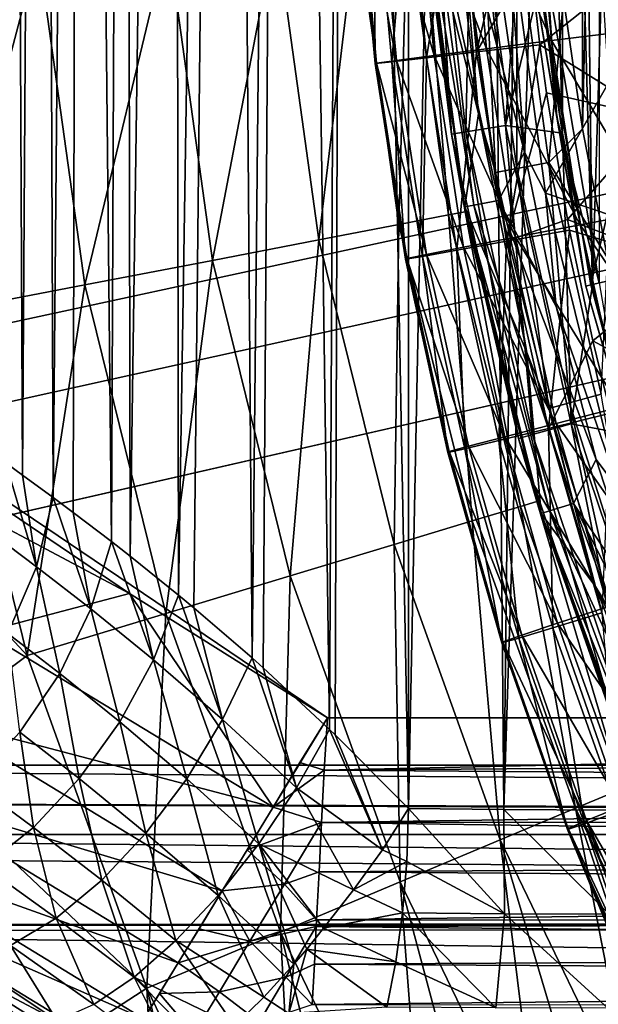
# Model space of a CAD drawing. Header units: metres. Extents: x -104 to 104, y -111 to 38.
# Tile 549 of 656: x -23.88 to -19.65, y -9.75 to -2.56. Entities that reach past the tile are written whole.
import ezdxf

# ---------------------------------------------------------------- set-up
doc = ezdxf.new("R2010")
doc.units = ezdxf.units.M
doc.layers.add('solid_509367_AD153', color=7, linetype='CONTINUOUS')

msp = doc.modelspace()

# ---------------------------------------------------------------- linework, layer by layer
at = {"layer": 'solid_509367_AD153'}
for points in [[(-88.5, -7.5, -19), (-88.5, 19.5, -19), (88.5, 19.5, -19)], [(-36.57795, -7.5, -19), (-88.5, -7.5, -19), (88.5, 19.5, -19)], [(-34.248123, -7.626659, -19), (-36.57795, -7.5, -19), (88.5, 19.5, -19)], [(-31.945723, -8.004942, -19), (-34.248123, -7.626659, -19), (88.5, 19.5, -19)], [(31.945723, -8.004942, -19), (-31.945723, -8.004942, -19), (88.5, 19.5, -19)], [(-23.070877, -6.477961, 10.52494), (-23.111254, 15.884025, 10.568163), (-22.752966, 15.897812, 10.217133)], [(-22.717472, -6.762389, 10.185985), (-23.070877, -6.477961, 10.52494), (-22.752966, 15.897812, 10.217133)], [(-22.717472, -6.762389, 10.185985), (-22.752966, 15.897812, 10.217133), (-22.362343, 15.91009, 9.90451)], [(-22.604792, -6.855972, 10.090922), (-22.717472, -6.762389, 10.185985), (-22.362343, 15.91009, 9.90451)], [(-22.180237, -7.221676, 9.779181), (-22.604792, -6.855972, 10.090922), (-22.362343, 15.91009, 9.90451)], [(-22.180237, -7.221676, 9.779181), (-22.362343, 15.91009, 9.90451), (-21.941257, 15.920791, 9.63181)], [(-22.098801, -7.294365, 9.726871), (-22.180237, -7.221676, 9.779181), (-21.941257, 15.920791, 9.63181)], [(-21.613369, -7.74512, 9.458018), (-22.098801, -7.294365, 9.726871), (-21.941257, 15.920791, 9.63181)], [(-21.613369, -7.74512, 9.458018), (-21.941257, 15.920791, 9.63181), (-21.495728, 15.92979, 9.403025)], [(-21.573515, -7.78354, 9.43897), (-21.613369, -7.74512, 9.458018), (-21.495728, 15.92979, 9.403025)], [(-21.573515, -7.78354, 9.43897), (-21.495728, 15.92979, 9.403025), (-21.036886, -8.322282, 9.22243)], [(-21.495728, 15.92979, 9.403025), (-21.032146, 15.936943, 9.220833), (-21.036886, -8.322282, 9.22243)], [(-20.553709, 15.942245, 9.085893), (-20.34156, -8.329322, 9.042112), (-21.036886, -8.322282, 9.22243)], [(-21.032146, 15.936943, 9.220833), (-20.553709, 15.942245, 9.085893), (-21.036886, -8.322282, 9.22243)], [(-20.553709, 15.942245, 9.085893), (-20.063984, 15.945636, 8.999094), (-20.34156, -8.329322, 9.042112)], [(-20.34156, -8.329322, 9.042112), (-19.56822, 15.947136, 8.961384), (-19.56822, -8.332496, 8.961384)], [(-20.063984, 15.945636, 8.999094), (-19.56822, 15.947136, 8.961384), (-20.34156, -8.329322, 9.042112)], [(-23.857706, -5.886053, 11.622939), (-23.979437, -5.797968, 11.869382), (-23.958652, 15.834658, 11.824799)], [(-23.857706, -5.886053, 11.622939), (-23.958652, 15.834658, 11.824799), (-23.718599, 15.852257, 11.376885)], [(-23.631729, -6.051128, 11.238081), (-23.857706, -5.886053, 11.622939), (-23.718599, 15.852257, 11.376885)], [(-23.631729, -6.051128, 11.238081), (-23.718599, 15.852257, 11.376885), (-23.434942, 15.868761, 10.956482)], [(-23.486361, -6.159342, 11.026175), (-23.631729, -6.051128, 11.238081), (-23.434942, 15.868761, 10.956482)], [(-23.206974, -6.371725, 10.674884), (-23.486361, -6.159342, 11.026175), (-23.434942, 15.868761, 10.956482)], [(-23.206974, -6.371725, 10.674884), (-23.434942, 15.868761, 10.956482), (-23.111254, 15.884025, 10.568163)], [(-23.070877, -6.477961, 10.52494), (-23.206974, -6.371725, 10.674884), (-23.111254, 15.884025, 10.568163)], [(-4.344064, -7.658508, -16.1), (-4.344064, 15.273149, -16.1), (-55.566704, 15.273149, -16.1)], [(-21.630114, -7.658508, -16.1), (-4.344064, -7.658508, -16.1), (-55.566704, 15.273149, -16.1)], [(-23.075869, -6.75054, -16.1), (-21.630114, -7.658508, -16.1), (-55.566704, 15.273149, -16.1)], [(-24.705273, -5.88503, -16.1), (-23.075869, -6.75054, -16.1), (-55.566704, 15.273149, -16.1)], [(-19.644814, -4.483551, 49), (-20.023224, -2.255651, 49), (-19.644808, 4.483575, 49)], [(-19.587948, 4.277839, 77.460159), (-19.770651, 3.335293, 77.455666), (-19.766888, -3.35756, 77.455757)], [(-19.587948, 4.277839, 77.460159), (-19.766888, -3.35756, 77.455757), (-19.583069, -4.300022, 77.460281)], [(-19.913609, 3.388417, 49), (-20.072016, 2.264266, 49), (-19.913618, -3.388357, 49)], [(-19.913609, 3.388417, 49), (-19.913618, -3.388357, 49), (-19.693108, -4.49608, 49)], [(-19.75, 0, 49), (-19.913609, 3.388417, 49), (-19.693108, -4.49608, 49)], [(-19.770651, 3.335293, 77.455666), (-19.905293, -2.40683, 77.452324), (-19.766888, -3.35756, 77.455757)], [(-20.072016, 2.264266, 49), (-20.072021, -2.264206, 49), (-19.913618, -3.388357, 49)], [(-19.624298, -2.219865, 49), (-19.75, 0, 49), (-19.693108, -4.49608, 49)], [(-20.862389, -1.131126, 48.599636), (-20.969202, -1.136917, 48.200001), (-20.723356, -3.397421, 48.200001)], [(-20.922247, -1.805432, 24), (-20.723356, -3.397421, 48.200001), (-20.969202, -1.136917, 48.200001)], [(-20.862389, -1.131126, 48.599636), (-20.617796, -3.380116, 48.599636), (-20.569788, -1.115262, 48.892818)], [(-20.862389, -1.131126, 48.599636), (-20.723356, -3.397421, 48.200001), (-20.617796, -3.380116, 48.599636)], [(-20.617796, -3.380116, 48.599636), (-20.328627, -3.332709, 48.892818), (-20.569788, -1.115262, 48.892818)], [(-20.569788, -1.115262, 48.892818), (-20.328627, -3.332709, 48.892818), (-20.167831, -1.131202, 49)], [(-20.328627, -3.332709, 48.892818), (-20.072021, -2.264206, 49), (-20.167831, -1.131202, 49)], [(-19.954334, -3.271347, 49.029289), (-20.122671, -2.267282, 49.099998), (-20.191055, -1.094727, 49.029289)], [(-19.954334, -3.271347, 49.029289), (-20.191055, -1.094727, 49.029289), (-20.023224, -2.255651, 49)], [(-20.116577, -1.357574, 12.246536), (-20.594114, -1.387502, 12.58243), (-19.991739, -2.713578, 12.243576)], [(-19.574224, -1.323851, 12.030945), (-20.116577, -1.357574, 12.246536), (-19.45223, -2.646161, 12.02783)], [(-20.116577, -1.357574, 12.246536), (-19.991739, -2.713578, 12.243576), (-19.45223, -2.646161, 12.02783)], [(-21.415043, -1.44141, 14.686171), (-21.291542, -1.434731, 15.257542), (-21.281637, -2.881001, 14.685064)], [(-21.255266, -1.429724, 13.536085), (-21.402727, -1.43971, 14.101698), (-21.123785, -2.857753, 13.534218)], [(-21.291542, -1.434731, 15.257542), (-21.038979, -1.420038, 15.784569), (-21.1581, -2.867575, 15.256657)], [(-21.291542, -1.434731, 15.257542), (-21.1581, -2.867575, 15.256657), (-21.281637, -2.881001, 14.685064)], [(-20.980724, -1.411998, 13.02026), (-21.255266, -1.429724, 13.536085), (-20.851036, -2.822352, 13.017967)], [(-21.255266, -1.429724, 13.536085), (-21.123785, -2.857753, 13.534218), (-20.851036, -2.822352, 13.017967)], [(-21.038979, -1.420038, 15.784569), (-20.906139, -2.838123, 15.783731), (-21.1581, -2.867575, 15.256657)], [(-21.038979, -1.420038, 15.784569), (-20.67116, -1.398134, 16.238432), (-20.906139, -2.838123, 15.783731)], [(-20.594114, -1.387502, 12.58243), (-20.980724, -1.411998, 13.02026), (-20.466673, -2.773401, 12.579757)], [(-20.980724, -1.411998, 13.02026), (-20.851036, -2.822352, 13.017967), (-20.466673, -2.773401, 12.579757)], [(-20.67116, -1.398134, 16.238432), (-20.539547, -2.794257, 16.237432), (-20.906139, -2.838123, 15.783731)], [(-20.67116, -1.398134, 16.238432), (-20.208305, -1.37543, 16.594059), (-20.539547, -2.794257, 16.237432)], [(-20.594114, -1.387502, 12.58243), (-20.466673, -2.773401, 12.579757), (-19.991739, -2.713578, 12.243576)], [(-20.539547, -2.794257, 16.237432), (-20.208305, -1.37543, 16.594059), (-20.147728, -2.123037, 16.593571)], [(-21.402727, -1.43971, 14.101698), (-21.415043, -1.44141, 14.686171), (-21.269987, -2.877666, 14.100245)], [(-21.415043, -1.44141, 14.686171), (-21.281637, -2.881001, 14.685064), (-21.269987, -2.877666, 14.100245)], [(-21.402727, -1.43971, 14.101698), (-21.269987, -2.877666, 14.100245), (-21.123785, -2.857753, 13.534218)], [(-20.526861, -3.244713, 76.711601), (-20.729345, -1.475187, 76.706741), (-20.931343, -1.641348, 52.204365)], [(-20.640305, -1.924561, 76.97538), (-20.729345, -1.475187, 76.706741), (-20.526861, -3.244713, 76.711601)], [(-20.866152, -1.636235, 51.952751), (-20.560663, -3.915697, 51.952751), (-20.931343, -1.641348, 52.204365)], [(-20.526861, -3.244713, 76.711601), (-20.931343, -1.641348, 52.204365), (-20.624901, -3.927932, 52.204365)], [(-20.560663, -3.915697, 51.952751), (-20.624901, -3.927932, 52.204365), (-20.931343, -1.641348, 52.204365)], [(-20.380569, -3.881399, 51.767715), (-20.866152, -1.636235, 51.952751), (-20.683382, -1.621903, 51.767715)], [(-20.380569, -3.881399, 51.767715), (-20.560663, -3.915697, 51.952751), (-20.866152, -1.636235, 51.952751)], [(-20.683382, -1.621903, 51.767715), (-20.3559, -2.386328, 51.700001), (-20.189465, -3.528595, 51.700001)], [(-20.380569, -3.881399, 51.767715), (-20.683382, -1.621903, 51.767715), (-20.189465, -3.528595, 51.700001)], [(-20.189465, -3.528595, 51.700001), (-20.3559, -2.386328, 51.700001), (-20.336805, -1.602784, 51.700001)], [(-20.189465, -3.528595, 51.700001), (-20.336805, -1.602784, 51.700001), (-20.037683, -3.82738, 51.700001)], [(-19.079275, -2.149718, 56.178459), (-20.037683, -3.82738, 51.700001), (-20.336805, -1.602784, 51.700001)], [(-21.413631, -1.847837, 21.834625), (-22.00696, -1.899037, 20.885183), (-21.691771, -4.168898, 20.885183)], [(-21.106939, -4.056499, 21.834625), (-21.413631, -1.847837, 21.834625), (-21.691771, -4.168898, 20.885183)], [(-21.045902, -1.816104, 22.892866), (-21.413631, -1.847837, 21.834625), (-21.106939, -4.056499, 21.834625)], [(-20.744478, -3.986837, 22.892866), (-21.045902, -1.816104, 22.892866), (-21.106939, -4.056499, 21.834625)], [(-20.744478, -3.986837, 22.892866), (-20.922247, -1.805432, 24), (-21.045902, -1.816104, 22.892866)], [(-20.922247, -1.805432, 24), (-20.622593, -3.963411, 24), (-20.723356, -3.397421, 48.200001)], [(-20.744478, -3.986837, 22.892866), (-20.622593, -3.963411, 24), (-20.922247, -1.805432, 24)], [(-22.00696, -1.899037, 20.885183), (-22.79608, -1.967132, 20.092241), (-22.469589, -4.318385, 20.092241)], [(-21.691771, -4.168898, 20.885183), (-22.00696, -1.899037, 20.885183), (-22.469589, -4.318385, 20.092241)], [(-20.48387, -1.909396, 77.220657), (-20.640305, -1.924561, 76.97538), (-20.40107, -3.676133, 76.981514)], [(-20.40107, -3.676133, 76.981514), (-20.640305, -1.924561, 76.97538), (-20.526861, -3.244713, 76.711601)], [(-20.246168, -1.886831, 77.387558), (-20.48387, -1.909396, 77.220657), (-20.246449, -3.647165, 77.226707)], [(-20.246449, -3.647165, 77.226707), (-20.48387, -1.909396, 77.220657), (-20.40107, -3.676133, 76.981514)], [(-20.011499, -3.604064, 77.393463), (-20.246168, -1.886831, 77.387558), (-20.246449, -3.647165, 77.226707)], [(-20.011499, -3.604064, 77.393463), (-19.905293, -2.40683, 77.452324), (-20.246168, -1.886831, 77.387558)], [(-22.79608, -1.967132, 20.092241), (-23.741341, -2.048701, 19.495642), (-23.401312, -4.497449, 19.495642)], [(-22.469589, -4.318385, 20.092241), (-22.79608, -1.967132, 20.092241), (-23.401312, -4.497449, 19.495642)], [(-23.741341, -2.048701, 19.495642), (-24.795248, -2.139644, 19.12536), (-24.440126, -4.697095, 19.12536)], [(-23.401312, -4.497449, 19.495642), (-23.741341, -2.048701, 19.495642), (-24.440126, -4.697095, 19.12536)], [(-20.539547, -2.794257, 16.237432), (-20.147728, -2.123037, 16.593571), (-20.07761, -2.744712, 16.592897)], [(-20.07761, -2.744712, 16.592897), (-20.147728, -2.123037, 16.593571), (-19.377001, -2.186739, 17.106936)], [(-18.718616, -4.272402, 56.178459), (-20.037683, -3.82738, 51.700001), (-19.079275, -2.149718, 56.178459)], [(-19.157816, -2.158567, 51.388874), (-20.084362, -2.26298, 49.432518), (-19.704702, -4.497482, 49.432518)], [(-20.07761, -2.744712, 16.592897), (-19.377001, -2.186739, 17.106936), (-19.223177, -3.274055, 17.11191)], [(-18.795671, -4.289989, 51.388874), (-19.157816, -2.158567, 51.388874), (-19.704702, -4.497482, 49.432518)], [(-19.624298, -2.219865, 49), (-19.693108, -4.49608, 49), (-19.408934, -5.595186, 49)], [(-20.328627, -3.332709, 48.892818), (-19.913618, -3.388357, 49), (-20.072021, -2.264206, 49)], [(-19.742289, -4.506057, 49.239994), (-20.084362, -2.26298, 49.432518), (-20.122671, -2.267293, 49.239994)], [(-20.122671, -2.267293, 49.239994), (-20.122671, -2.267282, 49.099998), (-19.742289, -4.506052, 49.099998)], [(-19.954334, -3.271347, 49.029289), (-19.742289, -4.506052, 49.099998), (-20.122671, -2.267282, 49.099998)], [(-19.742289, -4.506057, 49.239994), (-20.122671, -2.267293, 49.239994), (-19.742289, -4.506052, 49.099998)], [(-19.742289, -4.506057, 49.239994), (-19.704702, -4.497482, 49.432518), (-20.084362, -2.26298, 49.432518)], [(-19.954334, -3.271347, 49.029289), (-20.023224, -2.255651, 49), (-19.644814, -4.483551, 49)], [(-20.011499, -3.604064, 77.393463), (-19.766888, -3.35756, 77.455757), (-19.905293, -2.40683, 77.452324)], [(-19.45223, -2.646161, 12.02783), (-19.991739, -2.713578, 12.243576), (-19.249357, -3.958409, 12.022651)], [(-19.991739, -2.713578, 12.243576), (-20.466673, -2.773401, 12.579757), (-19.784138, -4.05929, 12.238659)], [(-19.991739, -2.713578, 12.243576), (-19.784138, -4.05929, 12.238659), (-19.249357, -3.958409, 12.022651)], [(-20.906139, -2.838123, 15.783731), (-20.539547, -2.794257, 16.237432), (-20.685259, -4.244822, 15.782376)], [(-20.466673, -2.773401, 12.579757), (-20.851036, -2.822352, 13.017967), (-20.254751, -4.148784, 12.575321)], [(-20.539547, -2.794257, 16.237432), (-20.320705, -4.178988, 16.235802), (-20.685259, -4.244822, 15.782376)], [(-20.539547, -2.794257, 16.237432), (-20.07761, -2.744712, 16.592897), (-20.320705, -4.178988, 16.235802)], [(-20.466673, -2.773401, 12.579757), (-20.254751, -4.148784, 12.575321), (-19.784138, -4.05929, 12.238659)], [(-20.320705, -4.178988, 16.235802), (-20.07761, -2.744712, 16.592897), (-20.030315, -3.094103, 16.592384)], [(-20.030315, -3.094103, 16.592384), (-20.07761, -2.744712, 16.592897), (-19.223177, -3.274055, 17.11191)], [(-21.281637, -2.881001, 14.685064), (-21.1581, -2.867575, 15.256657), (-21.059809, -4.309365, 14.683264)], [(-21.123785, -2.857753, 13.534218), (-21.269987, -2.877666, 14.100245), (-20.905149, -4.274864, 13.531139)], [(-21.1581, -2.867575, 15.256657), (-20.906139, -2.838123, 15.783731), (-20.936214, -4.28909, 15.255226)], [(-21.1581, -2.867575, 15.256657), (-20.936214, -4.28909, 15.255226), (-21.059809, -4.309365, 14.683264)], [(-20.851036, -2.822352, 13.017967), (-21.123785, -2.857753, 13.534218), (-20.63538, -4.22198, 13.014173)], [(-21.123785, -2.857753, 13.534218), (-20.905149, -4.274864, 13.531139), (-20.63538, -4.22198, 13.014173)], [(-20.906139, -2.838123, 15.783731), (-20.685259, -4.244822, 15.782376), (-20.936214, -4.28909, 15.255226)], [(-20.851036, -2.822352, 13.017967), (-20.63538, -4.22198, 13.014173), (-20.254751, -4.148784, 12.575321)], [(-21.269987, -2.877666, 14.100245), (-21.281637, -2.881001, 14.685064), (-21.049259, -4.304535, 14.097865)], [(-21.281637, -2.881001, 14.685064), (-21.059809, -4.309365, 14.683264), (-21.049259, -4.304535, 14.097865)], [(-21.269987, -2.877666, 14.100245), (-21.049259, -4.304535, 14.097865), (-20.905149, -4.274864, 13.531139)], [(-20.320705, -4.178988, 16.235802), (-20.030315, -3.094103, 16.592384), (-19.876997, -4.01929, 16.590757)], [(-19.876997, -4.01929, 16.590757), (-20.030315, -3.094103, 16.592384), (-19.223177, -3.274055, 17.11191)], [(-20.173582, -4.990362, 76.719963), (-20.526861, -3.244713, 76.711601), (-20.624901, -3.927932, 52.204365)], [(-20.40107, -3.676133, 76.981514), (-20.526861, -3.244713, 76.711601), (-20.173582, -4.990362, 76.719963)], [(-19.483665, -5.409613, 49.029289), (-19.742289, -4.506052, 49.099998), (-19.954334, -3.271347, 49.029289)], [(-19.483665, -5.409613, 49.029289), (-19.954334, -3.271347, 49.029289), (-19.644814, -4.483551, 49)], [(-19.876997, -4.01929, 16.590757), (-19.223177, -3.274055, 17.11191), (-19.007874, -4.353249, 17.118881)], [(-20.617796, -3.380116, 48.599636), (-20.131479, -5.589478, 48.599636), (-20.328627, -3.332709, 48.892818)], [(-20.328627, -3.332709, 48.892818), (-19.849131, -5.511084, 48.892818), (-19.913618, -3.388357, 49)], [(-20.131479, -5.589478, 48.599636), (-19.849131, -5.511084, 48.892818), (-20.328627, -3.332709, 48.892818)], [(-20.011499, -3.604064, 77.393463), (-19.583069, -4.300022, 77.460281), (-19.766888, -3.35756, 77.455757)], [(-20.617796, -3.380116, 48.599636), (-20.723356, -3.397421, 48.200001), (-20.23455, -5.618094, 48.200001)], [(-20.622593, -3.963411, 24), (-20.23455, -5.618094, 48.200001), (-20.723356, -3.397421, 48.200001)], [(-20.617796, -3.380116, 48.599636), (-20.23455, -5.618094, 48.200001), (-20.131479, -5.589478, 48.599636)], [(-19.849131, -5.511084, 48.892818), (-19.693108, -4.49608, 49), (-19.913618, -3.388357, 49)], [(-20.380569, -3.881399, 51.767715), (-20.189465, -3.528595, 51.700001), (-19.959784, -4.655471, 51.700001)], [(-19.959784, -4.655471, 51.700001), (-20.189465, -3.528595, 51.700001), (-20.037683, -3.82738, 51.700001)], [(-20.246449, -3.647165, 77.226707), (-20.40107, -3.676133, 76.981514), (-20.013346, -5.400907, 76.991302)], [(-20.011499, -3.604064, 77.393463), (-20.246449, -3.647165, 77.226707), (-19.861664, -5.358349, 77.236351)], [(-19.861664, -5.358349, 77.236351), (-20.246449, -3.647165, 77.226707), (-20.013346, -5.400907, 76.991302)], [(-19.631182, -5.295028, 77.402885), (-19.583069, -4.300022, 77.460281), (-20.011499, -3.604064, 77.393463)], [(-19.631182, -5.295028, 77.402885), (-20.011499, -3.604064, 77.393463), (-19.861664, -5.358349, 77.236351)], [(-20.013346, -5.400907, 76.991302), (-20.40107, -3.676133, 76.981514), (-20.173582, -4.990362, 76.719963)], [(-19.831682, -6.094031, 51.767715), (-20.560663, -3.915697, 51.952751), (-20.380569, -3.881399, 51.767715)], [(-20.380569, -3.881399, 51.767715), (-19.959784, -4.655471, 51.700001), (-19.665871, -5.771538, 51.700001)], [(-19.831682, -6.094031, 51.767715), (-20.380569, -3.881399, 51.767715), (-19.665871, -5.771538, 51.700001)], [(-19.959784, -4.655471, 51.700001), (-20.037683, -3.82738, 51.700001), (-19.496614, -6.002427, 51.700001)], [(-18.718616, -4.272402, 56.178459), (-19.496614, -6.002427, 51.700001), (-20.037683, -3.82738, 51.700001)], [(-20.560663, -3.915697, 51.952751), (-20.006927, -6.147881, 51.952751), (-20.624901, -3.927932, 52.204365)], [(-20.173582, -4.990362, 76.719963), (-20.624901, -3.927932, 52.204365), (-20.069433, -6.167089, 52.204365)], [(-20.006927, -6.147881, 51.952751), (-20.069433, -6.167089, 52.204365), (-20.624901, -3.927932, 52.204365)], [(-19.831682, -6.094031, 51.767715), (-20.006927, -6.147881, 51.952751), (-20.560663, -3.915697, 51.952751)], [(-20.744478, -3.986837, 22.892866), (-21.106939, -4.056499, 21.834625), (-20.573065, -6.2215, 21.834625)], [(-20.219772, -6.114659, 22.892866), (-20.622593, -3.963411, 24), (-20.744478, -3.986837, 22.892866)], [(-20.219772, -6.114659, 22.892866), (-20.744478, -3.986837, 22.892866), (-20.573065, -6.2215, 21.834625)], [(-20.622593, -3.963411, 24), (-20.100971, -6.078731, 24), (-20.23455, -5.618094, 48.200001)], [(-20.219772, -6.114659, 22.892866), (-20.100971, -6.078731, 24), (-20.622593, -3.963411, 24)], [(-20.320705, -4.178988, 16.235802), (-19.876997, -4.01929, 16.590757), (-19.862253, -4.09687, 16.590614)], [(-19.862253, -4.09687, 16.590614), (-19.876997, -4.01929, 16.590757), (-19.007874, -4.353249, 17.118881)], [(-19.249357, -3.958409, 12.022651), (-19.784138, -4.05929, 12.238659), (-18.96648, -5.255915, 12.015435)], [(-21.106939, -4.056499, 21.834625), (-21.691771, -4.168898, 20.885183), (-21.143105, -6.393886, 20.885183)], [(-20.573065, -6.2215, 21.834625), (-21.106939, -4.056499, 21.834625), (-21.143105, -6.393886, 20.885183)], [(-20.320705, -4.178988, 16.235802), (-19.862253, -4.09687, 16.590614), (-20.015551, -5.546979, 16.233665)], [(-19.784138, -4.05929, 12.238659), (-20.254751, -4.148784, 12.575321), (-19.494684, -5.389927, 12.231824)], [(-20.015551, -5.546979, 16.233665), (-19.862253, -4.09687, 16.590614), (-19.691044, -4.906126, 16.588865)], [(-19.691044, -4.906126, 16.588865), (-19.862253, -4.09687, 16.590614), (-19.007874, -4.353249, 17.118881)], [(-19.784138, -4.05929, 12.238659), (-19.494684, -5.389927, 12.231824), (-18.96648, -5.255915, 12.015435)], [(-21.691771, -4.168898, 20.885183), (-22.469589, -4.318385, 20.092241), (-21.901249, -6.623156, 20.092241)], [(-21.143105, -6.393886, 20.885183), (-21.691771, -4.168898, 20.885183), (-21.901249, -6.623156, 20.092241)], [(-20.254751, -4.148784, 12.575321), (-20.63538, -4.22198, 13.014173), (-19.95928, -5.508767, 12.569182)], [(-20.254751, -4.148784, 12.575321), (-19.95928, -5.508767, 12.569182), (-19.494684, -5.389927, 12.231824)], [(-20.63538, -4.22198, 13.014173), (-20.905149, -4.274864, 13.531139), (-20.334713, -5.605899, 13.008954)], [(-20.685259, -4.244822, 15.782376), (-20.320705, -4.178988, 16.235802), (-20.377274, -5.634801, 15.780645)], [(-20.63538, -4.22198, 13.014173), (-20.334713, -5.605899, 13.008954), (-19.95928, -5.508767, 12.569182)], [(-20.320705, -4.178988, 16.235802), (-20.015551, -5.546979, 16.233665), (-20.377274, -5.634801, 15.780645)], [(-21.059809, -4.309365, 14.683264), (-20.936214, -4.28909, 15.255226), (-20.750526, -5.721266, 14.680904)], [(-21.049259, -4.304535, 14.097865), (-21.059809, -4.309365, 14.683264), (-20.741524, -5.715153, 14.094675)], [(-21.059809, -4.309365, 14.683264), (-20.750526, -5.721266, 14.680904), (-20.741524, -5.715153, 14.094675)], [(-20.905149, -4.274864, 13.531139), (-21.049259, -4.304535, 14.097865), (-20.60033, -5.675979, 13.526949)], [(-21.049259, -4.304535, 14.097865), (-20.741524, -5.715153, 14.094675), (-20.60033, -5.675979, 13.526949)], [(-20.936214, -4.28909, 15.255226), (-20.685259, -4.244822, 15.782376), (-20.626841, -5.693982, 15.253391)], [(-20.936214, -4.28909, 15.255226), (-20.626841, -5.693982, 15.253391), (-20.750526, -5.721266, 14.680904)], [(-20.905149, -4.274864, 13.531139), (-20.60033, -5.675979, 13.526949), (-20.334713, -5.605899, 13.008954)], [(-20.685259, -4.244822, 15.782376), (-20.377274, -5.634801, 15.780645), (-20.626841, -5.693982, 15.253391)], [(-18.795671, -4.289989, 51.388874), (-19.704702, -4.497482, 49.432518), (-19.077244, -6.675433, 49.432518)], [(-22.469589, -4.318385, 20.092241), (-23.401312, -4.497449, 19.495642), (-22.809404, -6.89779, 19.495642)], [(-21.901249, -6.623156, 20.092241), (-22.469589, -4.318385, 20.092241), (-22.809404, -6.89779, 19.495642)], [(-19.691044, -4.906126, 16.588865), (-19.007874, -4.353249, 17.118881), (-18.730906, -5.422472, 17.127909)], [(-23.401312, -4.497449, 19.495642), (-24.440126, -4.697095, 19.12536), (-23.821943, -7.20399, 19.12536)], [(-22.809404, -6.89779, 19.495642), (-23.401312, -4.497449, 19.495642), (-23.821943, -7.20399, 19.12536)], [(-19.849131, -5.511084, 48.892818), (-19.408934, -5.595186, 49), (-19.693108, -4.49608, 49)], [(-19.113634, -6.688163, 49.239994), (-19.704702, -4.497482, 49.432518), (-19.742289, -4.506057, 49.239994)], [(-19.742289, -4.506057, 49.239994), (-19.742289, -4.506052, 49.099998), (-19.113636, -6.688156, 49.099998)], [(-19.483665, -5.409613, 49.029289), (-19.113636, -6.688156, 49.099998), (-19.742289, -4.506052, 49.099998)], [(-19.113634, -6.688163, 49.239994), (-19.742289, -4.506057, 49.239994), (-19.113636, -6.688156, 49.099998)], [(-19.113634, -6.688163, 49.239994), (-19.077244, -6.675433, 49.432518), (-19.704702, -4.497482, 49.432518)], [(-19.665871, -5.771538, 51.700001), (-19.959784, -4.655471, 51.700001), (-19.496614, -6.002427, 51.700001)], [(-23.821943, -7.20399, 19.12536), (-24.440126, -4.697095, 19.12536), (-25.414297, -5.484738, 19)], [(-20.015551, -5.546979, 16.233665), (-19.691044, -4.906126, 16.588865), (-19.562, -5.433998, 16.58749)], [(-19.562, -5.433998, 16.58749), (-19.691044, -4.906126, 16.588865), (-18.730906, -5.422472, 17.127909)], [(-19.67211, -6.699329, 76.731583), (-20.173582, -4.990362, 76.719963), (-20.069433, -6.167089, 52.204365)], [(-20.013346, -5.400907, 76.991302), (-20.173582, -4.990362, 76.719963), (-19.67211, -6.699329, 76.731583)], [(-19.631182, -5.295028, 77.402885), (-19.861664, -5.358349, 77.236351), (-19.332335, -7.030481, 77.249313)], [(-19.861664, -5.358349, 77.236351), (-20.013346, -5.400907, 76.991302), (-19.479975, -7.086318, 77.004463)], [(-19.494684, -5.389927, 12.231824), (-19.95928, -5.508767, 12.569182), (-19.124559, -6.700563, 12.223075)], [(-19.332335, -7.030481, 77.249313), (-19.861664, -5.358349, 77.236351), (-19.479975, -7.086318, 77.004463)], [(-20.015551, -5.546979, 16.233665), (-19.562, -5.433998, 16.58749), (-19.625727, -6.89284, 16.230835)], [(-19.479975, -7.086318, 77.004463), (-20.013346, -5.400907, 76.991302), (-19.67211, -6.699329, 76.731583)], [(-23.821943, -7.20399, 19.12536), (-25.414297, -5.484738, 19), (-24.766029, -7.913502, 19)], [(-19.95928, -5.508767, 12.569182), (-20.334713, -5.605899, 13.008954), (-19.581461, -6.848316, 12.561313)], [(-20.131479, -5.589478, 48.599636), (-19.409138, -7.733307, 48.599636), (-19.849131, -5.511084, 48.892818)], [(-19.95928, -5.508767, 12.569182), (-19.581461, -6.848316, 12.561313), (-19.124559, -6.700563, 12.223075)], [(-19.849131, -5.511084, 48.892818), (-19.136921, -7.624846, 48.892818), (-19.408934, -5.595186, 49)], [(-19.409138, -7.733307, 48.599636), (-19.136921, -7.624846, 48.892818), (-19.849131, -5.511084, 48.892818)], [(-20.334713, -5.605899, 13.008954), (-20.60033, -5.675979, 13.526949), (-19.95026, -6.968973, 13.002249)], [(-20.377274, -5.634801, 15.780645), (-20.015551, -5.546979, 16.233665), (-19.983747, -7.002657, 15.778335)], [(-20.334713, -5.605899, 13.008954), (-19.95026, -6.968973, 13.002249), (-19.581461, -6.848316, 12.561313)], [(-20.131479, -5.589478, 48.599636), (-20.23455, -5.618094, 48.200001), (-19.508512, -7.7729, 48.200001)], [(-20.131479, -5.589478, 48.599636), (-19.508512, -7.7729, 48.200001), (-19.409138, -7.733307, 48.599636)], [(-20.015551, -5.546979, 16.233665), (-19.625727, -6.89284, 16.230835), (-19.983747, -7.002657, 15.778335)], [(-20.60033, -5.675979, 13.526949), (-20.741524, -5.715153, 14.094675), (-20.210596, -7.055873, 13.521544)], [(-20.626841, -5.693982, 15.253391), (-20.377274, -5.634801, 15.780645), (-20.231459, -7.076858, 15.250957)], [(-20.60033, -5.675979, 13.526949), (-20.210596, -7.055873, 13.521544), (-19.95026, -6.968973, 13.002249)], [(-20.377274, -5.634801, 15.780645), (-19.983747, -7.002657, 15.778335), (-20.231459, -7.076858, 15.250957)], [(-20.100971, -6.078731, 24), (-19.508512, -7.7729, 48.200001), (-20.23455, -5.618094, 48.200001)], [(-20.750526, -5.721266, 14.680904), (-20.626841, -5.693982, 15.253391), (-20.355186, -7.111347, 14.677811)], [(-20.741524, -5.715153, 14.094675), (-20.750526, -5.721266, 14.680904), (-20.348103, -7.104221, 14.090533)], [(-20.750526, -5.721266, 14.680904), (-20.355186, -7.111347, 14.677811), (-20.348103, -7.104221, 14.090533)], [(-20.741524, -5.715153, 14.094675), (-20.348103, -7.104221, 14.090533), (-20.210596, -7.055873, 13.521544)], [(-20.626841, -5.693982, 15.253391), (-20.231459, -7.076858, 15.250957), (-20.355186, -7.111347, 14.677811)], [(-23.753975, -6.557471, 11.324159), (-24.074806, -6.316183, 11.941366), (-23.979437, -5.797968, 11.869382)], [(-23.753975, -6.557471, 11.324159), (-23.979437, -5.797968, 11.869382), (-23.857706, -5.886053, 11.622939)], [(-19.831682, -6.094031, 51.767715), (-19.665871, -5.771538, 51.700001), (-19.310133, -6.86921, 51.700001)], [(-19.310133, -6.86921, 51.700001), (-19.665871, -5.771538, 51.700001), (-19.496614, -6.002427, 51.700001)], [(-24.139965, -7.030877, -16.001923), (-23.075869, -6.75054, -16.1), (-24.705273, -5.88503, -16.1)], [(-23.753975, -6.557471, 11.324159), (-23.857706, -5.886053, 11.622939), (-23.631729, -6.051128, 11.238081)], [(-23.358246, -6.863857, 10.765335), (-23.753975, -6.557471, 11.324159), (-23.631729, -6.051128, 11.238081)], [(-23.358246, -6.863857, 10.765335), (-23.631729, -6.051128, 11.238081), (-23.486361, -6.159342, 11.026175)], [(-19.477432, -8.176666, 22.892866), (-20.100971, -6.078731, 24), (-20.219772, -6.114659, 22.892866)], [(-20.100971, -6.078731, 24), (-19.362993, -8.128622, 24), (-19.508512, -7.7729, 48.200001)], [(-19.477432, -8.176666, 22.892866), (-19.362993, -8.128622, 24), (-20.100971, -6.078731, 24)], [(-19.04335, -8.233084, 51.767715), (-20.006927, -6.147881, 51.952751), (-19.831682, -6.094031, 51.767715)], [(-19.831682, -6.094031, 51.767715), (-19.310133, -6.86921, 51.700001), (-18.89435, -7.941538, 51.700001)], [(-19.04335, -8.233084, 51.767715), (-19.831682, -6.094031, 51.767715), (-18.89435, -7.941538, 51.700001)], [(-23.358246, -6.863857, 10.765335), (-23.486361, -6.159342, 11.026175), (-23.206974, -6.371725, 10.674884)], [(-20.219772, -6.114659, 22.892866), (-20.573065, -6.2215, 21.834625), (-19.817755, -8.319536, 21.834625)], [(-19.477432, -8.176666, 22.892866), (-20.219772, -6.114659, 22.892866), (-19.817755, -8.319536, 21.834625)], [(-20.006927, -6.147881, 51.952751), (-19.211628, -8.305836, 51.952751), (-20.069433, -6.167089, 52.204365)], [(-19.67211, -6.699329, 76.731583), (-20.069433, -6.167089, 52.204365), (-19.27165, -8.331786, 52.204365)], [(-19.211628, -8.305836, 51.952751), (-19.27165, -8.331786, 52.204365), (-20.069433, -6.167089, 52.204365)], [(-19.04335, -8.233084, 51.767715), (-19.211628, -8.305836, 51.952751), (-20.006927, -6.147881, 51.952751)], [(-20.573065, -6.2215, 21.834625), (-21.143105, -6.393886, 20.885183), (-20.366865, -8.550055, 20.885183)], [(-19.817755, -8.319536, 21.834625), (-20.573065, -6.2215, 21.834625), (-20.366865, -8.550055, 20.885183)], [(-23.753975, -6.557471, 11.324159), (-23.962797, -7.04216, 11.343276), (-24.074806, -6.316183, 11.941366)], [(-22.900429, -7.23595, 10.274634), (-23.358246, -6.863857, 10.765335), (-23.206974, -6.371725, 10.674884)], [(-22.900429, -7.23595, 10.274634), (-23.206974, -6.371725, 10.674884), (-23.070877, -6.477961, 10.52494)], [(-21.143105, -6.393886, 20.885183), (-21.901249, -6.623156, 20.092241), (-21.097176, -8.85664, 20.092241)], [(-20.366865, -8.550055, 20.885183), (-21.143105, -6.393886, 20.885183), (-21.097176, -8.85664, 20.092241)], [(-22.900429, -7.23595, 10.274634), (-23.070877, -6.477961, 10.52494), (-22.717472, -6.762389, 10.185985)], [(-23.584795, -7.334773, 10.779409), (-23.962797, -7.04216, 11.343276), (-23.753975, -6.557471, 11.324159)], [(-23.358246, -6.863857, 10.765335), (-23.584795, -7.334773, 10.779409), (-23.753975, -6.557471, 11.324159)], [(-21.901249, -6.623156, 20.092241), (-22.809404, -6.89779, 19.495642), (-21.971989, -9.223887, 19.495642)], [(-21.097176, -8.85664, 20.092241), (-21.901249, -6.623156, 20.092241), (-21.971989, -9.223887, 19.495642)], [(-24.139965, -7.030877, -16.001923), (-22.026571, -8.310719, -16.001925), (-23.075869, -6.75054, -16.1)], [(-22.026571, -8.310719, -16.001925), (-21.630114, -7.658508, -16.1), (-23.075869, -6.75054, -16.1)], [(-19.02602, -8.359318, 76.746117), (-19.67211, -6.699329, 76.731583), (-19.27165, -8.331786, 52.204365)], [(-19.479975, -7.086318, 77.004463), (-19.67211, -6.699329, 76.731583), (-19.02602, -8.359318, 76.746117)], [(-22.394678, -7.67256, 9.858733), (-22.900429, -7.23595, 10.274634), (-22.717472, -6.762389, 10.185985)], [(-22.394678, -7.67256, 9.858733), (-22.717472, -6.762389, 10.185985), (-22.604792, -6.855972, 10.090922)], [(-22.809404, -6.89779, 19.495642), (-23.821943, -7.20399, 19.12536), (-22.947355, -9.633347, 19.12536)], [(-23.14534, -7.689353, 10.279371), (-23.584795, -7.334773, 10.779409), (-23.358246, -6.863857, 10.765335)], [(-22.900429, -7.23595, 10.274634), (-23.14534, -7.689353, 10.279371), (-23.358246, -6.863857, 10.765335)], [(-21.971989, -9.223887, 19.495642), (-22.809404, -6.89779, 19.495642), (-22.947355, -9.633347, 19.12536)], [(-22.394678, -7.67256, 9.858733), (-22.604792, -6.855972, 10.090922), (-22.180237, -7.221676, 9.779181)], [(-19.983747, -7.002657, 15.778335), (-19.625727, -6.89284, 16.230835), (-19.506235, -8.343216, 15.77573)], [(-19.581461, -6.848316, 12.561313), (-19.95026, -6.968973, 13.002249), (-19.122885, -8.162719, 12.551821)], [(-19.95026, -6.968973, 13.002249), (-20.210596, -7.055873, 13.521544), (-19.48365, -8.306396, 12.994209)], [(-19.95026, -6.968973, 13.002249), (-19.48365, -8.306396, 12.994209), (-19.122885, -8.162719, 12.551821)], [(-24.453831, -7.673351, -15.712207), (-22.026571, -8.310719, -16.001925), (-24.139965, -7.030877, -16.001923)], [(-23.584795, -7.334773, 10.779409), (-23.877274, -7.763565, 10.717141), (-23.962797, -7.04216, 11.343276)], [(-20.231459, -7.076858, 15.250957), (-19.983747, -7.002657, 15.778335), (-19.751669, -8.43259, 15.248212)], [(-19.983747, -7.002657, 15.778335), (-19.506235, -8.343216, 15.77573), (-19.751669, -8.43259, 15.248212)], [(-20.355186, -7.111347, 14.677811), (-20.231459, -7.076858, 15.250957), (-19.875427, -8.474545, 14.674255)], [(-20.348103, -7.104221, 14.090533), (-20.355186, -7.111347, 14.677811), (-19.870649, -8.466754, 14.085683)], [(-20.355186, -7.111347, 14.677811), (-19.875427, -8.474545, 14.674255), (-19.870649, -8.466754, 14.085683)], [(-20.210596, -7.055873, 13.521544), (-20.348103, -7.104221, 14.090533), (-19.737597, -8.409649, 13.515123)], [(-20.348103, -7.104221, 14.090533), (-19.870649, -8.466754, 14.085683), (-19.737597, -8.409649, 13.515123)], [(-20.231459, -7.076858, 15.250957), (-19.751669, -8.43259, 15.248212), (-19.875427, -8.474545, 14.674255)], [(-20.210596, -7.055873, 13.521544), (-19.737597, -8.409649, 13.515123), (-19.48365, -8.306396, 12.994209)], [(-22.947355, -9.633347, 19.12536), (-23.821943, -7.20399, 19.12536), (-24.766029, -7.913502, 19)], [(-22.656445, -8.105005, 9.849548), (-23.14534, -7.689353, 10.279371), (-22.900429, -7.23595, 10.274634)], [(-22.394678, -7.67256, 9.858733), (-22.656445, -8.105005, 9.849548), (-22.900429, -7.23595, 10.274634)], [(-21.855465, -8.170423, 9.520961), (-22.394678, -7.67256, 9.858733), (-22.180237, -7.221676, 9.779181)], [(-21.855465, -8.170423, 9.520961), (-22.180237, -7.221676, 9.779181), (-22.098801, -7.294365, 9.726871)], [(-21.855465, -8.170423, 9.520961), (-22.098801, -7.294365, 9.726871), (-21.613369, -7.74512, 9.458018)], [(-23.441757, -8.103367, 10.199962), (-23.877274, -7.763565, 10.717141), (-23.584795, -7.334773, 10.779409)], [(-23.14534, -7.689353, 10.279371), (-23.441757, -8.103367, 10.199962), (-23.584795, -7.334773, 10.779409)], [(-24.7262, -8.227539, -15.249984), (-22.3976, -8.922284, -15.712207), (-24.453831, -7.673351, -15.712207)], [(-24.453831, -7.673351, -15.712207), (-22.3976, -8.922284, -15.712207), (-22.026571, -8.310719, -16.001925)], [(-22.954824, -8.501324, 9.751997), (-23.441757, -8.103367, 10.199962), (-23.14534, -7.689353, 10.279371)], [(-22.656445, -8.105005, 9.849548), (-22.954824, -8.501324, 9.751997), (-23.14534, -7.689353, 10.279371)], [(-22.130482, -8.579201, 9.493752), (-22.656445, -8.105005, 9.849548), (-22.394678, -7.67256, 9.858733)], [(-21.855465, -8.170423, 9.520961), (-22.130482, -8.579201, 9.493752), (-22.394678, -7.67256, 9.858733)], [(-22.026571, -8.310719, -16.001925), (-21.830214, -7.986108, -16.075592), (-21.630114, -7.658508, -16.1)], [(-21.652557, -8.040409, -16.075592), (-21.630114, -7.658508, -16.1), (-21.830214, -7.986108, -16.075592)], [(-21.652557, -8.040409, -16.075592), (-4.344064, -7.658508, -16.1), (-21.630114, -7.658508, -16.1)], [(-4.300856, -7.914814, -16.089031), (-4.344064, -7.658508, -16.1), (-21.652557, -8.040409, -16.075592)], [(-23.777086, -8.460402, 10.039779), (-24.222897, -8.131484, 10.581252), (-23.877274, -7.763565, 10.717141)], [(-23.441757, -8.103367, 10.199962), (-23.777086, -8.460402, 10.039779), (-23.877274, -7.763565, 10.717141)], [(-21.22732, -8.623652, 9.259637), (-21.855465, -8.170423, 9.520961), (-21.613369, -7.74512, 9.458018)], [(-21.22732, -8.623652, 9.259637), (-21.613369, -7.74512, 9.458018), (-21.573515, -7.78354, 9.43897)], [(-21.22732, -8.623652, 9.259637), (-21.573515, -7.78354, 9.43897), (-21.036886, -8.322282, 9.22243)], [(-22.947355, -9.633347, 19.12536), (-24.766029, -7.913502, 19), (-23.895773, -10.247515, 19)], [(-4.258414, -8.170006, -16.056074), (-4.300856, -7.914814, -16.089031), (-21.652557, -8.040409, -16.075592)], [(30.342815, -8.473342, -18.992289), (-31.945723, -8.004942, -19), (31.945723, -8.004942, -19)], [(30.342815, -8.473342, -18.992289), (-30.988323, -8.266799, -18.997591), (-31.945723, -8.004942, -19)], [(-21.652557, -8.040409, -16.075592), (-21.830214, -7.986108, -16.075592), (-22.026571, -8.310719, -16.001925)], [(-21.652557, -8.040409, -16.075592), (-22.026571, -8.310719, -16.001925), (-21.671923, -8.422985, -16.000961)], [(-4.258414, -8.170006, -16.056074), (-21.652557, -8.040409, -16.075592), (-21.671923, -8.422985, -16.000961)], [(-23.277615, -8.845306, 9.57007), (-23.777086, -8.460402, 10.039779), (-23.441757, -8.103367, 10.199962)], [(-22.954824, -8.501324, 9.751997), (-23.277615, -8.845306, 9.57007), (-23.441757, -8.103367, 10.199962)], [(-22.42774, -8.955483, 9.377469), (-22.954824, -8.501324, 9.751997), (-22.656445, -8.105005, 9.849548)], [(-22.130482, -8.579201, 9.493752), (-22.42774, -8.955483, 9.377469), (-22.656445, -8.105005, 9.849548)], [(-23.777086, -8.460402, 10.039779), (-24.137079, -8.745285, 9.805629), (-24.222897, -8.131484, 10.581252)], [(-21.440138, -8.914927, 9.250012), (-22.130482, -8.579201, 9.493752), (-21.855465, -8.170423, 9.520961)], [(-21.22732, -8.623652, 9.259637), (-21.440138, -8.914927, 9.250012), (-21.855465, -8.170423, 9.520961)], [(-4.216736, -8.422181, -16.001173), (-4.258414, -8.170006, -16.056074), (-21.671923, -8.422985, -16.000961)], [(-19.477432, -8.176666, 22.892866), (-19.817755, -8.319536, 21.834625), (-18.849138, -10.328025, 21.834625)], [(30.232105, -8.511401, -18.990984), (-30.233335, -8.510689, -18.991011), (-30.988323, -8.266799, -18.997591)], [(30.342815, -8.473342, -18.992289), (30.232105, -8.511401, -18.990984), (-30.988323, -8.266799, -18.997591)], [(-24.938129, -8.657345, -14.645776), (-22.719511, -9.449496, -15.249982), (-24.7262, -8.227539, -15.249984)], [(-24.7262, -8.227539, -15.249984), (-22.719511, -9.449496, -15.249982), (-22.3976, -8.922284, -15.712207)], [(-22.3976, -8.922284, -15.712207), (-22.216307, -8.623898, -15.880455), (-22.026571, -8.310719, -16.001925)], [(-21.671923, -8.422985, -16.000961), (-22.026571, -8.310719, -16.001925), (-22.216307, -8.623898, -15.880455)], [(-21.22732, -8.623652, 9.259637), (-21.036886, -8.322282, 9.22243), (-21.04969, -8.707187, 9.195284)], [(-21.04969, -8.707187, 9.195284), (-21.036886, -8.322282, 9.22243), (-20.336533, -9.089787, 8.920916)], [(-20.336533, -9.089787, 8.920916), (-21.036886, -8.322282, 9.22243), (-20.34156, -8.329322, 9.042112)], [(-19.817755, -8.319536, 21.834625), (-20.366865, -8.550055, 20.885183), (-19.37141, -10.614195, 20.885183)], [(-19.571838, -9.092582, 8.84309), (-20.34156, -8.329322, 9.042112), (-19.56822, -8.332496, 8.961384)], [(-20.336533, -9.089787, 8.920916), (-20.34156, -8.329322, 9.042112), (-19.571838, -9.092582, 8.84309)], [(-19.817755, -8.319536, 21.834625), (-19.37141, -10.614195, 20.885183), (-19.088692, -10.459285, 21.339855)], [(-19.817755, -8.319536, 21.834625), (-19.088692, -10.459285, 21.339855), (-18.849138, -10.328025, 21.834625)], [(-19.48365, -8.306396, 12.994209), (-19.737597, -8.409649, 13.515123), (-19.017107, -9.649949, 13.123221)], [(-19.737597, -8.409649, 13.515123), (-19.870649, -8.466754, 14.085683), (-19.26333, -9.770572, 13.789435)], [(-19.751669, -8.43259, 15.248212), (-19.506235, -8.343216, 15.77573), (-19.069614, -9.702991, 15.545753)], [(-19.737597, -8.409649, 13.515123), (-19.162203, -9.720199, 13.446404), (-19.017107, -9.649949, 13.123221)], [(-19.737597, -8.409649, 13.515123), (-19.26333, -9.770572, 13.789435), (-19.162203, -9.720199, 13.446404)], [(-23.611614, -9.122885, 9.311207), (-24.137079, -8.745285, 9.805629), (-23.777086, -8.460402, 10.039779)], [(-23.277615, -8.845306, 9.57007), (-23.611614, -9.122885, 9.311207), (-23.777086, -8.460402, 10.039779)], [(-21.943056, -8.872763, -15.829868), (-21.671923, -8.422985, -16.000961), (-22.216307, -8.623898, -15.880455)], [(-21.943056, -8.872763, -15.829868), (-21.690504, -8.785038, -15.880455), (-21.671923, -8.422985, -16.000961)], [(-4.175415, -8.669763, -15.924423), (-21.671923, -8.422985, -16.000961), (-21.690504, -8.785038, -15.880455)], [(-4.175415, -8.669763, -15.924423), (-4.216736, -8.422181, -16.001173), (-21.671923, -8.422985, -16.000961)], [(-19.875427, -8.474545, 14.674255), (-19.751669, -8.43259, 15.248212), (-19.28664, -9.794119, 14.864861)], [(-19.870649, -8.466754, 14.085683), (-19.875427, -8.474545, 14.674255), (-19.31838, -9.800018, 14.145157)], [(-19.875427, -8.474545, 14.674255), (-19.326204, -9.807921, 14.506144), (-19.31838, -9.800018, 14.145157)], [(-19.875427, -8.474545, 14.674255), (-19.28664, -9.794119, 14.864861), (-19.326204, -9.807921, 14.506144)], [(-19.870649, -8.466754, 14.085683), (-19.31838, -9.800018, 14.145157), (-19.26333, -9.770572, 13.789435)], [(-19.751669, -8.43259, 15.248212), (-19.20051, -9.758897, 15.213826), (-19.28664, -9.794119, 14.864861)], [(-19.751669, -8.43259, 15.248212), (-19.069614, -9.702991, 15.545753), (-19.20051, -9.758897, 15.213826)], [(28.696932, -9.113349, -18.956766), (-29.825531, -8.656537, -18.985073), (-30.233335, -8.510689, -18.991011)], [(30.232105, -8.511401, -18.990984), (28.696932, -9.113349, -18.956766), (-30.233335, -8.510689, -18.991011)], [(-22.735659, -9.284615, 9.176643), (-23.277615, -8.845306, 9.57007), (-22.954824, -8.501324, 9.751997)], [(-22.42774, -8.955483, 9.377469), (-22.735659, -9.284615, 9.176643), (-22.954824, -8.501324, 9.751997)], [(-20.366865, -8.550055, 20.885183), (-21.097176, -8.85664, 20.092241), (-20.066025, -10.994796, 20.092241)], [(-20.366865, -8.550055, 20.885183), (-20.066025, -10.994796, 20.092241), (-19.700897, -10.794731, 20.464481)], [(-20.366865, -8.550055, 20.885183), (-19.700897, -10.794731, 20.464481), (-19.37141, -10.614195, 20.885183)], [(-21.875824, -9.458828, 9.080285), (-22.42774, -8.955483, 9.377469), (-22.130482, -8.579201, 9.493752)], [(-21.943056, -8.872763, -15.829868), (-22.216307, -8.623898, -15.880455), (-22.3976, -8.922284, -15.712207)], [(-21.780434, -9.348162, 9.133026), (-21.875824, -9.458828, 9.080285), (-22.130482, -8.579201, 9.493752)], [(-21.657026, -9.19549, 9.189532), (-21.780434, -9.348162, 9.133026), (-22.130482, -8.579201, 9.493752)], [(-21.440138, -8.914927, 9.250012), (-21.657026, -9.19549, 9.189532), (-22.130482, -8.579201, 9.493752)], [(-21.22732, -8.623652, 9.259637), (-21.04969, -8.707187, 9.195284), (-21.440138, -8.914927, 9.250012)], [(28.696932, -9.113349, -18.956766), (-28.559839, -9.174498, -18.951857), (-29.825531, -8.656537, -18.985073)], [(-24.938129, -8.657345, -14.645776), (-25.075302, -8.934539, -13.939487), (-22.969963, -9.858246, -14.645776)], [(-24.938129, -8.657345, -14.645776), (-22.969963, -9.858246, -14.645776), (-22.719511, -9.449496, -15.249982)], [(-4.134859, -8.910497, -15.826265), (-4.175415, -8.669763, -15.924423), (-21.690504, -8.785038, -15.880455)], [(-23.611614, -9.122885, 9.311207), (-23.943163, -9.322706, 8.985995), (-24.137079, -8.745285, 9.805629)], [(-21.440138, -8.914927, 9.250012), (-21.04969, -8.707187, 9.195284), (-21.081041, -9.082952, 9.112209)], [(-21.081041, -9.082952, 9.112209), (-21.04969, -8.707187, 9.195284), (-20.336533, -9.089787, 8.920916)], [(-21.943056, -8.872763, -15.829868), (-21.708439, -9.134251, -15.711931), (-21.690504, -8.785038, -15.880455)], [(-4.134859, -8.910497, -15.826265), (-21.690504, -8.785038, -15.880455), (-21.708439, -9.134251, -15.711931)], [(-23.042246, -9.553772, 8.899096), (-23.611614, -9.122885, 9.311207), (-23.277615, -8.845306, 9.57007)], [(-22.735659, -9.284615, 9.176643), (-23.042246, -9.553772, 8.899096), (-23.277615, -8.845306, 9.57007)], [(-21.943056, -8.872763, -15.829868), (-22.3976, -8.922284, -15.712207), (-22.195118, -9.290494, -15.562811)], [(-21.943056, -8.872763, -15.829868), (-22.195118, -9.290494, -15.562811), (-21.708439, -9.134251, -15.711931)], [(-21.097176, -8.85664, 20.092241), (-21.971989, -9.223887, 19.495642), (-20.898081, -11.450705, 19.495642)], [(-4.096296, -9.141584, -15.707774), (-4.134859, -8.910497, -15.826265), (-21.708439, -9.134251, -15.711931)], [(-21.440138, -8.914927, 9.250012), (-21.081041, -9.082952, 9.112209), (-21.657026, -9.19549, 9.189532)], [(-21.097176, -8.85664, 20.092241), (-20.898081, -11.450705, 19.495642), (-20.468584, -11.215369, 19.766388)], [(-21.097176, -8.85664, 20.092241), (-20.468584, -11.215369, 19.766388), (-20.066025, -10.994796, 20.092241)], [(-23.132055, -10.121764, -13.939487), (-25.075302, -8.934539, -13.939487), (-24.473902, -9.411597, -13.178531)], [(-22.969963, -9.858246, -14.645776), (-25.075302, -8.934539, -13.939487), (-23.132055, -10.121764, -13.939487)], [(-22.094971, -9.698117, 8.925261), (-22.735659, -9.284615, 9.176643), (-22.42774, -8.955483, 9.377469)], [(-22.719511, -9.449496, -15.249982), (-22.566895, -9.199868, -15.49999), (-22.3976, -8.922284, -15.712207)], [(-22.195118, -9.290494, -15.562811), (-22.3976, -8.922284, -15.712207), (-22.566895, -9.199868, -15.49999)], [(-21.875824, -9.458828, 9.080285), (-22.094971, -9.698117, 8.925261), (-22.42774, -8.955483, 9.377469)], [(28.696932, -9.113349, -18.956766), (28.564024, -9.173207, -18.951962), (-28.559839, -9.174498, -18.951857)], [(-23.335556, -9.75247, 8.555641), (-23.943163, -9.322706, 8.985995), (-23.611614, -9.122885, 9.311207)], [(-23.042246, -9.553772, 8.899096), (-23.335556, -9.75247, 8.555641), (-23.611614, -9.122885, 9.311207)], [(-21.657026, -9.19549, 9.189532), (-21.081041, -9.082952, 9.112209), (-21.130432, -9.440571, 8.975268)], [(-21.130432, -9.440571, 8.975268), (-21.081041, -9.082952, 9.112209), (-20.399841, -9.778029, 8.582768)], [(-21.081041, -9.082952, 9.112209), (-20.336533, -9.089787, 8.920916), (-20.399841, -9.778029, 8.582768)], [(-20.336533, -9.089787, 8.920916), (-19.58131, -9.780705, 8.499382), (-20.399841, -9.778029, 8.582768)], [(-20.336533, -9.089787, 8.920916), (-19.571838, -9.092582, 8.84309), (-19.58131, -9.780705, 8.499382)], [(28.564024, -9.173207, -18.951962), (-28.472525, -9.21398, -18.948545), (-28.559839, -9.174498, -18.951857)], [(28.564024, -9.173207, -18.951962), (26.949268, -9.985374, -18.861515), (-28.472525, -9.21398, -18.948545)], [(-22.195118, -9.290494, -15.562811), (-22.566895, -9.199868, -15.49999), (-22.719511, -9.449496, -15.249982)], [(-22.195118, -9.290494, -15.562811), (-21.710928, -9.183423, -15.683532), (-21.708439, -9.134251, -15.711931)], [(-22.195118, -9.290494, -15.562811), (-21.932611, -9.553563, -15.415146), (-21.710928, -9.183423, -15.683532)], [(-21.932611, -9.553563, -15.415146), (-21.72493, -9.458522, -15.49999), (-21.710928, -9.183423, -15.683532)], [(-21.657026, -9.19549, 9.189532), (-21.130432, -9.440571, 8.975268), (-21.780434, -9.348162, 9.133026)], [(-4.059949, -9.361119, -15.570044), (-21.710928, -9.183423, -15.683532), (-21.72493, -9.458522, -15.49999)], [(-4.096296, -9.141584, -15.707774), (-21.708439, -9.134251, -15.711931), (-21.710928, -9.183423, -15.683532)], [(-4.059949, -9.361119, -15.570044), (-4.096296, -9.141584, -15.707774), (-21.710928, -9.183423, -15.683532)], [(-28.472525, -9.21398, -18.948545), (26.949268, -9.985374, -18.861515), (-26.949268, -9.985374, -18.861515)], [(-21.971989, -9.223887, 19.495642), (-22.947355, -9.633347, 19.12536), (-21.825775, -11.959014, 19.12536)], [(-21.971989, -9.223887, 19.495642), (-21.825775, -11.959014, 19.12536), (-21.353254, -11.700107, 19.280588)], [(-21.971989, -9.223887, 19.495642), (-21.353254, -11.700107, 19.280588), (-20.898081, -11.450705, 19.495642)], [(-23.604164, -9.872968, 8.159657), (-24.258699, -9.436598, 8.607736), (-23.943163, -9.322706, 8.985995)], [(-23.335556, -9.75247, 8.555641), (-23.604164, -9.872968, 8.159657), (-23.943163, -9.322706, 8.985995)], [(-22.308317, -9.909173, 8.7273), (-23.042246, -9.553772, 8.899096), (-22.735659, -9.284615, 9.176643)], [(-22.094971, -9.698117, 8.925261), (-22.308317, -9.909173, 8.7273), (-22.735659, -9.284615, 9.176643)], [(-22.195118, -9.290494, -15.562811), (-22.719511, -9.449496, -15.249982), (-22.418285, -9.659929, -15.207711)], [(-22.195118, -9.290494, -15.562811), (-22.418285, -9.659929, -15.207711), (-21.932611, -9.553563, -15.415146)], [(-23.27862, -10.470087, 3.577162), (-23.310114, -10.562106), (-25.226744, -9.380466)], [(-24.473902, -9.411597, -13.178531), (-25.226744, -9.380466), (-23.310114, -10.562106)], [(-23.249264, -10.384109, 6.919053), (-23.27862, -10.470087, 3.577162), (-25.226744, -9.380466)], [(-23.973038, -9.898455, 7.24406), (-23.249264, -10.384109, 6.919053), (-25.226744, -9.380466)], [(-24.473902, -9.411597, -13.178531), (-23.310114, -10.562106), (-23.254318, -10.398926, -6.34313)], [(-24.473902, -9.411597, -13.178531), (-23.254318, -10.398926, -6.34313), (-23.194445, -10.22304, -13.178531)], [(-23.132055, -10.121764, -13.939487), (-24.473902, -9.411597, -13.178531), (-23.194445, -10.22304, -13.178531)], [(-21.911497, -9.818044, 8.855684), (-21.780434, -9.348162, 9.133026), (-21.196682, -9.771515, 8.787728)], [(-21.911497, -9.818044, 8.855684), (-21.875824, -9.458828, 9.080285), (-21.780434, -9.348162, 9.133026)], [(-21.780434, -9.348162, 9.133026), (-21.130432, -9.440571, 8.975268), (-21.196682, -9.771515, 8.787728)], [(-4.025597, -9.567732, -15.414058), (-4.059949, -9.361119, -15.570044), (-21.72493, -9.458522, -15.49999)], [(-23.837606, -9.910572, 7.72657), (-24.545319, -9.459904, 8.191897), (-24.258699, -9.436598, 8.607736)], [(-23.837606, -9.910572, 7.72657), (-24.026901, -9.863764, 7.27264), (-24.545319, -9.459904, 8.191897)], [(-23.604164, -9.872968, 8.159657), (-23.837606, -9.910572, 7.72657), (-24.258699, -9.436598, 8.607736)], [(-22.969963, -9.858246, -14.645776), (-22.855658, -9.671851, -14.961401), (-22.719511, -9.449496, -15.249982)], [(-22.418285, -9.659929, -15.207711), (-22.719511, -9.449496, -15.249982), (-22.855658, -9.671851, -14.961401)], [(-21.911497, -9.818044, 8.855684), (-22.094971, -9.698117, 8.925261), (-21.875824, -9.458828, 9.080285)], [(-21.932611, -9.553563, -15.415146), (-21.739904, -9.752552, -15.24825), (-21.72493, -9.458522, -15.49999)], [(-4.025597, -9.567732, -15.414058), (-21.72493, -9.458522, -15.49999), (-21.739904, -9.752552, -15.24825)], [(-21.196682, -9.771515, 8.787728), (-21.130432, -9.440571, 8.975268), (-20.399841, -9.778029, 8.582768)], [(-22.702013, -10.228891, 8.22011), (-23.335556, -9.75247, 8.555641), (-23.042246, -9.553772, 8.899096)], [(-22.511904, -10.087418, 8.490593), (-22.702013, -10.228891, 8.22011), (-23.042246, -9.553772, 8.899096)], [(-22.308317, -9.909173, 8.7273), (-22.511904, -10.087418, 8.490593), (-23.042246, -9.553772, 8.899096)], [(-22.418285, -9.659929, -15.207711), (-22.127609, -9.880706, -15.072133), (-21.932611, -9.553563, -15.415146)], [(-21.932611, -9.553563, -15.415146), (-22.127609, -9.880706, -15.072133), (-21.739904, -9.752552, -15.24825)], [(-22.947355, -9.633347, 19.12536), (-23.895773, -10.247515, 19), (-22.801508, -12.49365, 19)], [(-22.947355, -9.633347, 19.12536), (-22.801508, -12.49365, 19), (-22.310551, -12.224636, 19.031439)], [(-22.947355, -9.633347, 19.12536), (-22.310551, -12.224636, 19.031439), (-21.825775, -11.959014, 19.12536)], [(-3.993805, -9.759717, -15.241243), (-4.025597, -9.567732, -15.414058), (-21.739904, -9.752552, -15.24825)], [(-22.604118, -9.967303, -14.775777), (-22.855658, -9.671851, -14.961401), (-22.969963, -9.858246, -14.645776)], [(-22.418285, -9.659929, -15.207711), (-22.855658, -9.671851, -14.961401), (-22.604118, -9.967303, -14.775777)], [(-22.418285, -9.659929, -15.207711), (-22.604118, -9.967303, -14.775777), (-22.127609, -9.880706, -15.072133)], [(-21.911497, -9.818044, 8.855684), (-22.308317, -9.909173, 8.7273), (-22.094971, -9.698117, 8.925261)]]:
    msp.add_3dface(points, dxfattribs=at)

doc.saveas('drawing.dxf')
